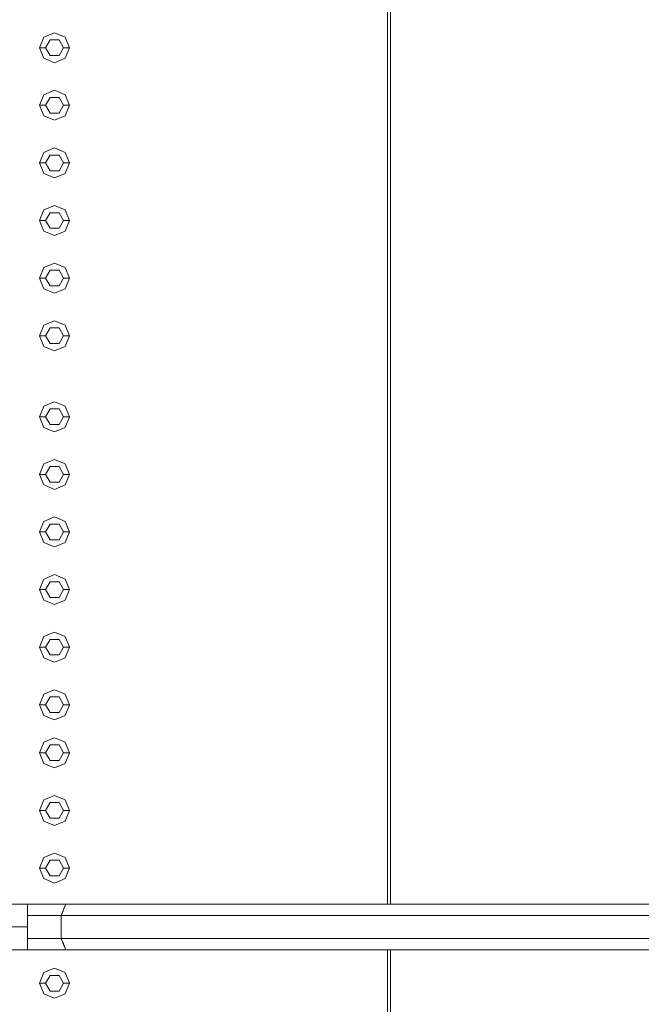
# Model space of a CAD drawing. Header units: millimetres. Extents: x 321 to 585, y -277 to 9.
# Tile 906 of 1056: x 350.74 to 351.77, y -14.32 to -12.67. Entities that reach past the tile are written whole.
import ezdxf

# ---------------------------------------------------------------- set-up
doc = ezdxf.new("R2010")
doc.units = ezdxf.units.MM
doc.header["$MEASUREMENT"] = 0
for name, color, linetype, lineweight in [('IFC-Corrimão-Contorno', 36, 'Continuous', 5), ('IFC-Elemento construtivo genérico-Contorno', 253, 'Continuous', 5), ('IFC-Escada-Contorno', 32, 'Continuous', 5), ('IFC-Laje-Contorno', 134, 'Continuous', 5), ('IFC-Lance de escada-Contorno', 32, 'Continuous', 5)]:
    doc.layers.add(name, color=color, linetype=linetype, lineweight=lineweight)

msp = doc.modelspace()

# ---------------------------------------------------------------- linework, layer by layer
at = {"layer": 'IFC-Corrimão-Contorno', "color": 7, "lineweight": 5}
for p, q in [((350.3523, -14.148), (350.7491, -14.148)), ((350.7491, -14.148), (350.813, -14.148)), ((350.7491, -14.1623), (350.7491, -14.148)), ((350.8054, -14.1671), (350.813, -14.148)), ((350.8054, -14.1671), (350.8115, -14.1518)), ((350.8054, -14.1671), (350.8092, -14.1576)), ((350.8066, -14.1641), (350.813, -14.148)), ((350.808, -14.1606), (350.813, -14.148)), ((350.8092, -14.1576), (350.813, -14.148)), ((350.8115, -14.1518), (350.813, -14.148)), ((350.813, -14.148), (351.913, -14.148)), ((350.7491, -14.1671), (350.7491, -14.1623)), ((350.7491, -14.1671), (350.8054, -14.1671)), ((350.7491, -14.2052), (350.7491, -14.1671)), ((350.8054, -14.1671), (350.808, -14.1606)), ((350.8054, -14.1671), (350.8067, -14.1638)), ((350.8054, -14.1671), (351.9054, -14.1671)), ((350.8054, -14.2052), (350.8054, -14.1671)), ((350.3523, -14.1861), (350.7491, -14.1861)), ((350.7491, -14.2052), (350.8054, -14.2052)), ((350.7491, -14.2242), (350.7491, -14.2052)), ((350.8054, -14.2052), (351.9054, -14.2052)), ((350.8054, -14.2052), (350.8105, -14.218)), ((350.8054, -14.2052), (350.813, -14.2242)), ((350.8054, -14.2052), (350.8073, -14.2099)), ((350.8054, -14.2052), (350.8115, -14.2205)), ((350.3523, -14.2242), (350.7491, -14.2242)), ((350.7491, -14.2242), (350.813, -14.2242)), ((350.8073, -14.2099), (350.813, -14.2242)), ((350.8105, -14.218), (350.8115, -14.2205)), ((350.8115, -14.2205), (350.813, -14.2242)), ((350.813, -14.2242), (351.913, -14.2242))]:
    msp.add_line(p, q, dxfattribs=at)
at = {"layer": 'IFC-Elemento construtivo genérico-Contorno', "lineweight": 5}
for p, q in [((350.7765, -12.7033), (350.7942, -12.6959)), ((350.7765, -12.7033), (350.7942, -12.6959)), ((350.7942, -12.6959), (350.8119, -12.7033)), ((350.7942, -12.6959), (350.8119, -12.7033)), ((350.7692, -12.7209), (350.7765, -12.7033)), ((350.7692, -12.7209), (350.7765, -12.7033)), ((350.7792, -12.7209), (350.7867, -12.7079)), ((350.7792, -12.7209), (350.7867, -12.7079)), ((350.7867, -12.7079), (350.8017, -12.7079)), ((350.7867, -12.7079), (350.8017, -12.7079)), ((350.8017, -12.7079), (350.8092, -12.7209)), ((350.8017, -12.7079), (350.8092, -12.7209)), ((350.8119, -12.7033), (350.8192, -12.7209)), ((350.8119, -12.7033), (350.8192, -12.7209)), ((350.7692, -12.7209), (350.7792, -12.7209)), ((350.7692, -12.7209), (350.7765, -12.7386)), ((350.7692, -12.7209), (350.7792, -12.7209)), ((350.7692, -12.7209), (350.7765, -12.7386)), ((350.7792, -12.7209), (350.7867, -12.7339)), ((350.7792, -12.7209), (350.7867, -12.7339)), ((350.8017, -12.7339), (350.8092, -12.7209)), ((350.8017, -12.7339), (350.8092, -12.7209)), ((350.8092, -12.7209), (350.8192, -12.7209)), ((350.8092, -12.7209), (350.8192, -12.7209)), ((350.8119, -12.7386), (350.8192, -12.7209)), ((350.8119, -12.7386), (350.8192, -12.7209)), ((350.7765, -12.7386), (350.7942, -12.7459)), ((350.7765, -12.7386), (350.7942, -12.7459)), ((350.7867, -12.7339), (350.8017, -12.7339)), ((350.7867, -12.7339), (350.8017, -12.7339)), ((350.7942, -12.7459), (350.8119, -12.7386)), ((350.7942, -12.7459), (350.8119, -12.7386)), ((350.7765, -12.7993), (350.7942, -12.7919)), ((350.7765, -12.7993), (350.7942, -12.7919)), ((350.7942, -12.7919), (350.8119, -12.7993)), ((350.7942, -12.7919), (350.8119, -12.7993)), ((350.7692, -12.8169), (350.7765, -12.7993)), ((350.7692, -12.8169), (350.7765, -12.7993)), ((350.7792, -12.8169), (350.7867, -12.8039)), ((350.7792, -12.8169), (350.7867, -12.8039)), ((350.7867, -12.8039), (350.8017, -12.8039)), ((350.7867, -12.8039), (350.8017, -12.8039)), ((350.8017, -12.8039), (350.8092, -12.8169)), ((350.8017, -12.8039), (350.8092, -12.8169)), ((350.8119, -12.7993), (350.8192, -12.8169)), ((350.8119, -12.7993), (350.8192, -12.8169)), ((350.7692, -12.8169), (350.7792, -12.8169)), ((350.7692, -12.8169), (350.7765, -12.8346)), ((350.7692, -12.8169), (350.7792, -12.8169)), ((350.7692, -12.8169), (350.7765, -12.8346)), ((350.7792, -12.8169), (350.7867, -12.8299)), ((350.7792, -12.8169), (350.7867, -12.8299)), ((350.7867, -12.8299), (350.8017, -12.8299)), ((350.7867, -12.8299), (350.8017, -12.8299)), ((350.8017, -12.8299), (350.8092, -12.8169)), ((350.8017, -12.8299), (350.8092, -12.8169)), ((350.8092, -12.8169), (350.8192, -12.8169)), ((350.8092, -12.8169), (350.8192, -12.8169)), ((350.8119, -12.8346), (350.8192, -12.8169)), ((350.8119, -12.8346), (350.8192, -12.8169)), ((350.7765, -12.8346), (350.7942, -12.8419)), ((350.7765, -12.8346), (350.7942, -12.8419)), ((350.7942, -12.8419), (350.8119, -12.8346)), ((350.7942, -12.8419), (350.8119, -12.8346)), ((350.7692, -12.9129), (350.7765, -12.8953)), ((350.7692, -12.9129), (350.7765, -12.8953)), ((350.7765, -12.8953), (350.7942, -12.8879)), ((350.7765, -12.8953), (350.7942, -12.8879)), ((350.7942, -12.8879), (350.8119, -12.8953)), ((350.7942, -12.8879), (350.8119, -12.8953)), ((350.8119, -12.8953), (350.8192, -12.9129)), ((350.8119, -12.8953), (350.8192, -12.9129)), ((350.7692, -12.9129), (350.7792, -12.9129)), ((350.7692, -12.9129), (350.7765, -12.9306)), ((350.7692, -12.9129), (350.7792, -12.9129)), ((350.7692, -12.9129), (350.7765, -12.9306)), ((350.7792, -12.9129), (350.7867, -12.8999)), ((350.7792, -12.9129), (350.7867, -12.8999)), ((350.7792, -12.9129), (350.7867, -12.9259)), ((350.7792, -12.9129), (350.7867, -12.9259)), ((350.7867, -12.8999), (350.8017, -12.8999)), ((350.7867, -12.8999), (350.8017, -12.8999)), ((350.8017, -12.8999), (350.8092, -12.9129)), ((350.8017, -12.8999), (350.8092, -12.9129)), ((350.8017, -12.9259), (350.8092, -12.9129)), ((350.8017, -12.9259), (350.8092, -12.9129)), ((350.8092, -12.9129), (350.8192, -12.9129)), ((350.8092, -12.9129), (350.8192, -12.9129)), ((350.8119, -12.9306), (350.8192, -12.9129)), ((350.8119, -12.9306), (350.8192, -12.9129)), ((350.7867, -12.9259), (350.8017, -12.9259)), ((350.7867, -12.9259), (350.8017, -12.9259)), ((350.7765, -12.9306), (350.7942, -12.9379)), ((350.7765, -12.9306), (350.7942, -12.9379)), ((350.7942, -12.9379), (350.8119, -12.9306)), ((350.7942, -12.9379), (350.8119, -12.9306)), ((350.7692, -13.0089), (350.7765, -12.9913)), ((350.7692, -13.0089), (350.7765, -12.9913)), ((350.7765, -12.9913), (350.7942, -12.9839)), ((350.7765, -12.9913), (350.7942, -12.9839)), ((350.7942, -12.9839), (350.8119, -12.9913)), ((350.7942, -12.9839), (350.8119, -12.9913)), ((350.8119, -12.9913), (350.8192, -13.0089)), ((350.8119, -12.9913), (350.8192, -13.0089)), ((350.7692, -13.0089), (350.7792, -13.0089)), ((350.7692, -13.0089), (350.7765, -13.0266)), ((350.7692, -13.0089), (350.7792, -13.0089)), ((350.7692, -13.0089), (350.7765, -13.0266)), ((350.7792, -13.0089), (350.7867, -12.9959)), ((350.7792, -13.0089), (350.7867, -12.9959)), ((350.7792, -13.0089), (350.7867, -13.0219)), ((350.7792, -13.0089), (350.7867, -13.0219)), ((350.7867, -12.9959), (350.8017, -12.9959)), ((350.7867, -12.9959), (350.8017, -12.9959)), ((350.8017, -12.9959), (350.8092, -13.0089)), ((350.8017, -12.9959), (350.8092, -13.0089)), ((350.8017, -13.0219), (350.8092, -13.0089)), ((350.8017, -13.0219), (350.8092, -13.0089)), ((350.8092, -13.0089), (350.8192, -13.0089)), ((350.8092, -13.0089), (350.8192, -13.0089)), ((350.8119, -13.0266), (350.8192, -13.0089)), ((350.8119, -13.0266), (350.8192, -13.0089)), ((350.7765, -13.0266), (350.7942, -13.0339)), ((350.7765, -13.0266), (350.7942, -13.0339)), ((350.7867, -13.0219), (350.8017, -13.0219)), ((350.7867, -13.0219), (350.8017, -13.0219)), ((350.7942, -13.0339), (350.8119, -13.0266)), ((350.7942, -13.0339), (350.8119, -13.0266)), ((350.7692, -13.1049), (350.7765, -13.0873)), ((350.7692, -13.1049), (350.7765, -13.0873)), ((350.7765, -13.0873), (350.7942, -13.0799)), ((350.7765, -13.0873), (350.7942, -13.0799)), ((350.7792, -13.1049), (350.7867, -13.0919)), ((350.7792, -13.1049), (350.7867, -13.0919)), ((350.7867, -13.0919), (350.8017, -13.0919)), ((350.7867, -13.0919), (350.8017, -13.0919)), ((350.7942, -13.0799), (350.8119, -13.0873)), ((350.7942, -13.0799), (350.8119, -13.0873)), ((350.8017, -13.0919), (350.8092, -13.1049)), ((350.8017, -13.0919), (350.8092, -13.1049)), ((350.8119, -13.0873), (350.8192, -13.1049)), ((350.8119, -13.0873), (350.8192, -13.1049)), ((350.7692, -13.1049), (350.7792, -13.1049)), ((350.7692, -13.1049), (350.7765, -13.1226)), ((350.7692, -13.1049), (350.7792, -13.1049)), ((350.7692, -13.1049), (350.7765, -13.1226)), ((350.7792, -13.1049), (350.7867, -13.1179)), ((350.7792, -13.1049), (350.7867, -13.1179)), ((350.8017, -13.1179), (350.8092, -13.1049)), ((350.8017, -13.1179), (350.8092, -13.1049)), ((350.8092, -13.1049), (350.8192, -13.1049)), ((350.8092, -13.1049), (350.8192, -13.1049)), ((350.8119, -13.1226), (350.8192, -13.1049)), ((350.8119, -13.1226), (350.8192, -13.1049)), ((350.7765, -13.1226), (350.7942, -13.1299)), ((350.7765, -13.1226), (350.7942, -13.1299)), ((350.7867, -13.1179), (350.8017, -13.1179)), ((350.7867, -13.1179), (350.8017, -13.1179)), ((350.7942, -13.1299), (350.8119, -13.1226)), ((350.7942, -13.1299), (350.8119, -13.1226)), ((350.7692, -13.2009), (350.7765, -13.1833)), ((350.7692, -13.2009), (350.7765, -13.1833)), ((350.7765, -13.1833), (350.7942, -13.1759)), ((350.7765, -13.1833), (350.7942, -13.1759)), ((350.7792, -13.2009), (350.7867, -13.1879)), ((350.7792, -13.2009), (350.7867, -13.1879)), ((350.7867, -13.1879), (350.8017, -13.1879)), ((350.7867, -13.1879), (350.8017, -13.1879)), ((350.7942, -13.1759), (350.8119, -13.1833)), ((350.7942, -13.1759), (350.8119, -13.1833)), ((350.8017, -13.1879), (350.8092, -13.2009)), ((350.8017, -13.1879), (350.8092, -13.2009)), ((350.8119, -13.1833), (350.8192, -13.2009)), ((350.8119, -13.1833), (350.8192, -13.2009)), ((350.7692, -13.2009), (350.7792, -13.2009)), ((350.7692, -13.2009), (350.7765, -13.2186)), ((350.7692, -13.2009), (350.7792, -13.2009)), ((350.7692, -13.2009), (350.7765, -13.2186)), ((350.7792, -13.2009), (350.7867, -13.2139)), ((350.7792, -13.2009), (350.7867, -13.2139)), ((350.8017, -13.2139), (350.8092, -13.2009)), ((350.8017, -13.2139), (350.8092, -13.2009)), ((350.8092, -13.2009), (350.8192, -13.2009)), ((350.8092, -13.2009), (350.8192, -13.2009)), ((350.8119, -13.2186), (350.8192, -13.2009)), ((350.8119, -13.2186), (350.8192, -13.2009)), ((350.7765, -13.2186), (350.7942, -13.2259)), ((350.7765, -13.2186), (350.7942, -13.2259)), ((350.7867, -13.2139), (350.8017, -13.2139)), ((350.7867, -13.2139), (350.8017, -13.2139)), ((350.7942, -13.2259), (350.8119, -13.2186)), ((350.7942, -13.2259), (350.8119, -13.2186)), ((350.7692, -13.3359), (350.7765, -13.3183)), ((350.7692, -13.3359), (350.7765, -13.3183)), ((350.7765, -13.3183), (350.7942, -13.3109)), ((350.7765, -13.3183), (350.7942, -13.3109)), ((350.7792, -13.3359), (350.7867, -13.3229)), ((350.7792, -13.3359), (350.7867, -13.3229)), ((350.7867, -13.3229), (350.8017, -13.3229)), ((350.7867, -13.3229), (350.8017, -13.3229)), ((350.7942, -13.3109), (350.8119, -13.3183)), ((350.7942, -13.3109), (350.8119, -13.3183)), ((350.8017, -13.3229), (350.8092, -13.3359)), ((350.8017, -13.3229), (350.8092, -13.3359)), ((350.8119, -13.3183), (350.8192, -13.3359)), ((350.8119, -13.3183), (350.8192, -13.3359)), ((350.7692, -13.3359), (350.7792, -13.3359)), ((350.7692, -13.3359), (350.7765, -13.3536)), ((350.7692, -13.3359), (350.7792, -13.3359)), ((350.7692, -13.3359), (350.7765, -13.3536)), ((350.7792, -13.3359), (350.7867, -13.3489)), ((350.7792, -13.3359), (350.7867, -13.3489)), ((350.8017, -13.3489), (350.8092, -13.3359)), ((350.8017, -13.3489), (350.8092, -13.3359)), ((350.8092, -13.3359), (350.8192, -13.3359)), ((350.8092, -13.3359), (350.8192, -13.3359)), ((350.8119, -13.3536), (350.8192, -13.3359)), ((350.8119, -13.3536), (350.8192, -13.3359)), ((350.7765, -13.3536), (350.7942, -13.3609)), ((350.7765, -13.3536), (350.7942, -13.3609)), ((350.7867, -13.3489), (350.8017, -13.3489)), ((350.7867, -13.3489), (350.8017, -13.3489)), ((350.7942, -13.3609), (350.8119, -13.3536)), ((350.7942, -13.3609), (350.8119, -13.3536)), ((350.7692, -13.4319), (350.7765, -13.4143)), ((350.7692, -13.4319), (350.7765, -13.4143)), ((350.7765, -13.4143), (350.7942, -13.4069)), ((350.7765, -13.4143), (350.7942, -13.4069)), ((350.7792, -13.4319), (350.7867, -13.4189)), ((350.7792, -13.4319), (350.7867, -13.4189)), ((350.7867, -13.4189), (350.8017, -13.4189)), ((350.7867, -13.4189), (350.8017, -13.4189)), ((350.7942, -13.4069), (350.8119, -13.4143)), ((350.7942, -13.4069), (350.8119, -13.4143)), ((350.8017, -13.4189), (350.8092, -13.4319)), ((350.8017, -13.4189), (350.8092, -13.4319)), ((350.8119, -13.4143), (350.8192, -13.4319)), ((350.8119, -13.4143), (350.8192, -13.4319)), ((350.7692, -13.4319), (350.7792, -13.4319)), ((350.7692, -13.4319), (350.7765, -13.4496)), ((350.7692, -13.4319), (350.7792, -13.4319)), ((350.7692, -13.4319), (350.7765, -13.4496)), ((350.7792, -13.4319), (350.7867, -13.4449)), ((350.7792, -13.4319), (350.7867, -13.4449)), ((350.8017, -13.4449), (350.8092, -13.4319)), ((350.8017, -13.4449), (350.8092, -13.4319)), ((350.8092, -13.4319), (350.8192, -13.4319)), ((350.8092, -13.4319), (350.8192, -13.4319)), ((350.8119, -13.4496), (350.8192, -13.4319)), ((350.8119, -13.4496), (350.8192, -13.4319)), ((350.7765, -13.4496), (350.7942, -13.4569)), ((350.7765, -13.4496), (350.7942, -13.4569)), ((350.7867, -13.4449), (350.8017, -13.4449)), ((350.7867, -13.4449), (350.8017, -13.4449)), ((350.7942, -13.4569), (350.8119, -13.4496)), ((350.7942, -13.4569), (350.8119, -13.4496)), ((350.7765, -13.5103), (350.7942, -13.5029)), ((350.7765, -13.5103), (350.7942, -13.5029)), ((350.7942, -13.5029), (350.8119, -13.5103)), ((350.7942, -13.5029), (350.8119, -13.5103)), ((350.7692, -13.5279), (350.7765, -13.5103)), ((350.7692, -13.5279), (350.7765, -13.5103)), ((350.7792, -13.5279), (350.7867, -13.5149)), ((350.7792, -13.5279), (350.7867, -13.5149)), ((350.7867, -13.5149), (350.8017, -13.5149)), ((350.7867, -13.5149), (350.8017, -13.5149)), ((350.8017, -13.5149), (350.8092, -13.5279)), ((350.8017, -13.5149), (350.8092, -13.5279)), ((350.8119, -13.5103), (350.8192, -13.5279)), ((350.8119, -13.5103), (350.8192, -13.5279)), ((350.7692, -13.5279), (350.7792, -13.5279)), ((350.7692, -13.5279), (350.7765, -13.5456)), ((350.7692, -13.5279), (350.7792, -13.5279)), ((350.7692, -13.5279), (350.7765, -13.5456)), ((350.7792, -13.5279), (350.7867, -13.5409)), ((350.7792, -13.5279), (350.7867, -13.5409)), ((350.8017, -13.5409), (350.8092, -13.5279)), ((350.8017, -13.5409), (350.8092, -13.5279)), ((350.8092, -13.5279), (350.8192, -13.5279)), ((350.8092, -13.5279), (350.8192, -13.5279)), ((350.8119, -13.5456), (350.8192, -13.5279)), ((350.8119, -13.5456), (350.8192, -13.5279)), ((350.7765, -13.5456), (350.7942, -13.5529)), ((350.7765, -13.5456), (350.7942, -13.5529)), ((350.7867, -13.5409), (350.8017, -13.5409)), ((350.7867, -13.5409), (350.8017, -13.5409)), ((350.7942, -13.5529), (350.8119, -13.5456)), ((350.7942, -13.5529), (350.8119, -13.5456)), ((350.7765, -13.6063), (350.7942, -13.5989)), ((350.7765, -13.6063), (350.7942, -13.5989)), ((350.7942, -13.5989), (350.8119, -13.6063)), ((350.7942, -13.5989), (350.8119, -13.6063)), ((350.7692, -13.6239), (350.7765, -13.6063)), ((350.7692, -13.6239), (350.7765, -13.6063)), ((350.7792, -13.6239), (350.7867, -13.6109)), ((350.7792, -13.6239), (350.7867, -13.6109)), ((350.7867, -13.6109), (350.8017, -13.6109)), ((350.7867, -13.6109), (350.8017, -13.6109)), ((350.8017, -13.6109), (350.8092, -13.6239)), ((350.8017, -13.6109), (350.8092, -13.6239)), ((350.8119, -13.6063), (350.8192, -13.6239)), ((350.8119, -13.6063), (350.8192, -13.6239)), ((350.7692, -13.6239), (350.7792, -13.6239)), ((350.7692, -13.6239), (350.7765, -13.6416)), ((350.7692, -13.6239), (350.7792, -13.6239)), ((350.7692, -13.6239), (350.7765, -13.6416)), ((350.7792, -13.6239), (350.7867, -13.6369)), ((350.7792, -13.6239), (350.7867, -13.6369)), ((350.8017, -13.6369), (350.8092, -13.6239)), ((350.8017, -13.6369), (350.8092, -13.6239)), ((350.8092, -13.6239), (350.8192, -13.6239)), ((350.8092, -13.6239), (350.8192, -13.6239)), ((350.8119, -13.6416), (350.8192, -13.6239)), ((350.8119, -13.6416), (350.8192, -13.6239)), ((350.7765, -13.6416), (350.7942, -13.6489)), ((350.7765, -13.6416), (350.7942, -13.6489)), ((350.7867, -13.6369), (350.8017, -13.6369)), ((350.7867, -13.6369), (350.8017, -13.6369)), ((350.7942, -13.6489), (350.8119, -13.6416)), ((350.7942, -13.6489), (350.8119, -13.6416)), ((350.7765, -13.7023), (350.7942, -13.6949)), ((350.7765, -13.7023), (350.7942, -13.6949)), ((350.7942, -13.6949), (350.8119, -13.7023)), ((350.7942, -13.6949), (350.8119, -13.7023)), ((350.7692, -13.7199), (350.7765, -13.7023)), ((350.7692, -13.7199), (350.7765, -13.7023)), ((350.7792, -13.7199), (350.7867, -13.7069)), ((350.7792, -13.7199), (350.7867, -13.7069)), ((350.7867, -13.7069), (350.8017, -13.7069)), ((350.7867, -13.7069), (350.8017, -13.7069)), ((350.8017, -13.7069), (350.8092, -13.7199)), ((350.8017, -13.7069), (350.8092, -13.7199)), ((350.8119, -13.7023), (350.8192, -13.7199)), ((350.8119, -13.7023), (350.8192, -13.7199)), ((350.7692, -13.7199), (350.7792, -13.7199)), ((350.7692, -13.7199), (350.7765, -13.7376)), ((350.7692, -13.7199), (350.7792, -13.7199)), ((350.7692, -13.7199), (350.7765, -13.7376)), ((350.7792, -13.7199), (350.7867, -13.7329)), ((350.7792, -13.7199), (350.7867, -13.7329)), ((350.7867, -13.7329), (350.8017, -13.7329)), ((350.7867, -13.7329), (350.8017, -13.7329)), ((350.8017, -13.7329), (350.8092, -13.7199)), ((350.8017, -13.7329), (350.8092, -13.7199)), ((350.8092, -13.7199), (350.8192, -13.7199)), ((350.8092, -13.7199), (350.8192, -13.7199)), ((350.8119, -13.7376), (350.8192, -13.7199)), ((350.8119, -13.7376), (350.8192, -13.7199)), ((350.7765, -13.7376), (350.7942, -13.7449)), ((350.7765, -13.7376), (350.7942, -13.7449)), ((350.7942, -13.7449), (350.8119, -13.7376)), ((350.7942, -13.7449), (350.8119, -13.7376)), ((350.7692, -13.8159), (350.7765, -13.7983)), ((350.7692, -13.8159), (350.7765, -13.7983)), ((350.7765, -13.7983), (350.7942, -13.7909)), ((350.7765, -13.7983), (350.7942, -13.7909)), ((350.7942, -13.7909), (350.8119, -13.7983)), ((350.7942, -13.7909), (350.8119, -13.7983)), ((350.8119, -13.7983), (350.8192, -13.8159)), ((350.8119, -13.7983), (350.8192, -13.8159)), ((350.7792, -13.8159), (350.7867, -13.8029)), ((350.7792, -13.8159), (350.7867, -13.8029)), ((350.7867, -13.8029), (350.8017, -13.8029)), ((350.7867, -13.8029), (350.8017, -13.8029)), ((350.8017, -13.8029), (350.8092, -13.8159)), ((350.8017, -13.8029), (350.8092, -13.8159)), ((350.7692, -13.8159), (350.7792, -13.8159)), ((350.7692, -13.8159), (350.7765, -13.8336)), ((350.7692, -13.8159), (350.7792, -13.8159)), ((350.7692, -13.8159), (350.7765, -13.8336)), ((350.7792, -13.8159), (350.7867, -13.8289)), ((350.7792, -13.8159), (350.7867, -13.8289)), ((350.7867, -13.8289), (350.8017, -13.8289)), ((350.7867, -13.8289), (350.8017, -13.8289)), ((350.8017, -13.8289), (350.8092, -13.8159)), ((350.8017, -13.8289), (350.8092, -13.8159)), ((350.8092, -13.8159), (350.8192, -13.8159)), ((350.8092, -13.8159), (350.8192, -13.8159)), ((350.8119, -13.8336), (350.8192, -13.8159)), ((350.8119, -13.8336), (350.8192, -13.8159)), ((350.7765, -13.8336), (350.7942, -13.8409)), ((350.7765, -13.8336), (350.7942, -13.8409)), ((350.7942, -13.8409), (350.8119, -13.8336)), ((350.7942, -13.8409), (350.8119, -13.8336)), ((350.7692, -13.8959), (350.7765, -13.8783)), ((350.7692, -13.8959), (350.7765, -13.8783)), ((350.7765, -13.8783), (350.7942, -13.8709)), ((350.7765, -13.8783), (350.7942, -13.8709)), ((350.7942, -13.8709), (350.8119, -13.8783)), ((350.7942, -13.8709), (350.8119, -13.8783)), ((350.8119, -13.8783), (350.8192, -13.8959)), ((350.8119, -13.8783), (350.8192, -13.8959)), ((350.7692, -13.8959), (350.7792, -13.8959)), ((350.7692, -13.8959), (350.7765, -13.9136)), ((350.7692, -13.8959), (350.7792, -13.8959)), ((350.7692, -13.8959), (350.7765, -13.9136)), ((350.7792, -13.8959), (350.7867, -13.8829)), ((350.7792, -13.8959), (350.7867, -13.8829)), ((350.7792, -13.8959), (350.7867, -13.9089)), ((350.7792, -13.8959), (350.7867, -13.9089)), ((350.7867, -13.8829), (350.8017, -13.8829)), ((350.7867, -13.8829), (350.8017, -13.8829)), ((350.8017, -13.8829), (350.8092, -13.8959)), ((350.8017, -13.8829), (350.8092, -13.8959)), ((350.8017, -13.9089), (350.8092, -13.8959)), ((350.8017, -13.9089), (350.8092, -13.8959)), ((350.8092, -13.8959), (350.8192, -13.8959)), ((350.8092, -13.8959), (350.8192, -13.8959)), ((350.8119, -13.9136), (350.8192, -13.8959)), ((350.8119, -13.9136), (350.8192, -13.8959)), ((350.7765, -13.9136), (350.7942, -13.9209)), ((350.7765, -13.9136), (350.7942, -13.9209)), ((350.7867, -13.9089), (350.8017, -13.9089)), ((350.7867, -13.9089), (350.8017, -13.9089)), ((350.7942, -13.9209), (350.8119, -13.9136)), ((350.7942, -13.9209), (350.8119, -13.9136)), ((350.7692, -13.9919), (350.7765, -13.9743)), ((350.7692, -13.9919), (350.7765, -13.9743)), ((350.7765, -13.9743), (350.7942, -13.9669)), ((350.7765, -13.9743), (350.7942, -13.9669)), ((350.7792, -13.9919), (350.7867, -13.9789)), ((350.7792, -13.9919), (350.7867, -13.9789)), ((350.7867, -13.9789), (350.8017, -13.9789)), ((350.7867, -13.9789), (350.8017, -13.9789)), ((350.7942, -13.9669), (350.8119, -13.9743)), ((350.7942, -13.9669), (350.8119, -13.9743)), ((350.8017, -13.9789), (350.8092, -13.9919)), ((350.8017, -13.9789), (350.8092, -13.9919)), ((350.8119, -13.9743), (350.8192, -13.9919)), ((350.8119, -13.9743), (350.8192, -13.9919)), ((350.7692, -13.9919), (350.7792, -13.9919)), ((350.7692, -13.9919), (350.7765, -14.0096)), ((350.7692, -13.9919), (350.7792, -13.9919)), ((350.7692, -13.9919), (350.7765, -14.0096)), ((350.7792, -13.9919), (350.7867, -14.0049)), ((350.7792, -13.9919), (350.7867, -14.0049)), ((350.8017, -14.0049), (350.8092, -13.9919)), ((350.8017, -14.0049), (350.8092, -13.9919)), ((350.8092, -13.9919), (350.8192, -13.9919)), ((350.8092, -13.9919), (350.8192, -13.9919)), ((350.8119, -14.0096), (350.8192, -13.9919)), ((350.8119, -14.0096), (350.8192, -13.9919)), ((350.7765, -14.0096), (350.7942, -14.0169)), ((350.7765, -14.0096), (350.7942, -14.0169)), ((350.7867, -14.0049), (350.8017, -14.0049)), ((350.7867, -14.0049), (350.8017, -14.0049)), ((350.7942, -14.0169), (350.8119, -14.0096)), ((350.7942, -14.0169), (350.8119, -14.0096)), ((350.7692, -14.0879), (350.7765, -14.0703)), ((350.7692, -14.0879), (350.7765, -14.0703)), ((350.7765, -14.0703), (350.7942, -14.0629)), ((350.7765, -14.0703), (350.7942, -14.0629)), ((350.7792, -14.0879), (350.7867, -14.0749)), ((350.7792, -14.0879), (350.7867, -14.0749)), ((350.7867, -14.0749), (350.8017, -14.0749)), ((350.7867, -14.0749), (350.8017, -14.0749)), ((350.7942, -14.0629), (350.8119, -14.0703)), ((350.7942, -14.0629), (350.8119, -14.0703)), ((350.8017, -14.0749), (350.8092, -14.0879)), ((350.8017, -14.0749), (350.8092, -14.0879)), ((350.8119, -14.0703), (350.8192, -14.0879)), ((350.8119, -14.0703), (350.8192, -14.0879)), ((350.7692, -14.0879), (350.7792, -14.0879)), ((350.7692, -14.0879), (350.7765, -14.1056)), ((350.7692, -14.0879), (350.7792, -14.0879)), ((350.7692, -14.0879), (350.7765, -14.1056)), ((350.7792, -14.0879), (350.7867, -14.1009)), ((350.7792, -14.0879), (350.7867, -14.1009)), ((350.8017, -14.1009), (350.8092, -14.0879)), ((350.8017, -14.1009), (350.8092, -14.0879)), ((350.8092, -14.0879), (350.8192, -14.0879)), ((350.8092, -14.0879), (350.8192, -14.0879)), ((350.8119, -14.1056), (350.8192, -14.0879)), ((350.8119, -14.1056), (350.8192, -14.0879)), ((350.7765, -14.1056), (350.7942, -14.1129)), ((350.7765, -14.1056), (350.7942, -14.1129)), ((350.7867, -14.1009), (350.8017, -14.1009)), ((350.7867, -14.1009), (350.8017, -14.1009)), ((350.7942, -14.1129), (350.8119, -14.1056)), ((350.7942, -14.1129), (350.8119, -14.1056)), ((350.7765, -14.2623), (350.7942, -14.2549)), ((350.7765, -14.2623), (350.7942, -14.2549)), ((350.7942, -14.2549), (350.8119, -14.2623)), ((350.7942, -14.2549), (350.8119, -14.2623)), ((350.7692, -14.2799), (350.7765, -14.2623)), ((350.7692, -14.2799), (350.7765, -14.2623)), ((350.7792, -14.2799), (350.7867, -14.2669)), ((350.7792, -14.2799), (350.7867, -14.2669)), ((350.7867, -14.2669), (350.8017, -14.2669)), ((350.7867, -14.2669), (350.8017, -14.2669)), ((350.8017, -14.2669), (350.8092, -14.2799)), ((350.8017, -14.2669), (350.8092, -14.2799)), ((350.8119, -14.2623), (350.8192, -14.2799)), ((350.8119, -14.2623), (350.8192, -14.2799)), ((350.7692, -14.2799), (350.7792, -14.2799)), ((350.7692, -14.2799), (350.7765, -14.2976)), ((350.7692, -14.2799), (350.7792, -14.2799)), ((350.7692, -14.2799), (350.7765, -14.2976)), ((350.7792, -14.2799), (350.7867, -14.2929)), ((350.7792, -14.2799), (350.7867, -14.2929)), ((350.8017, -14.2929), (350.8092, -14.2799)), ((350.8017, -14.2929), (350.8092, -14.2799)), ((350.8092, -14.2799), (350.8192, -14.2799)), ((350.8092, -14.2799), (350.8192, -14.2799)), ((350.8119, -14.2976), (350.8192, -14.2799)), ((350.8119, -14.2976), (350.8192, -14.2799)), ((350.7765, -14.2976), (350.7942, -14.3049)), ((350.7765, -14.2976), (350.7942, -14.3049)), ((350.7867, -14.2929), (350.8017, -14.2929)), ((350.7867, -14.2929), (350.8017, -14.2929)), ((350.7942, -14.3049), (350.8119, -14.2976)), ((350.7942, -14.3049), (350.8119, -14.2976))]:
    msp.add_line(p, q, dxfattribs=at)
at = {"layer": 'IFC-Escada-Contorno', "color": 7, "lineweight": 5}
for p, q in [((351.3542, -14.148), (351.3542, -11.4061)), ((350.3523, -14.148), (350.7491, -14.148)), ((350.7491, -14.1528), (350.7491, -14.148)), ((350.7491, -14.148), (350.813, -14.148)), ((350.7491, -14.1576), (350.7491, -14.1528)), ((350.7491, -14.1623), (350.7491, -14.1576)), ((350.8067, -14.1638), (350.8105, -14.1543)), ((350.8067, -14.1638), (350.8092, -14.1576)), ((350.808, -14.1606), (350.8092, -14.1576)), ((350.8092, -14.1576), (350.8105, -14.1543)), ((350.8105, -14.1543), (350.813, -14.148)), ((350.8105, -14.1543), (350.8115, -14.1518)), ((350.8115, -14.1518), (350.813, -14.148)), ((350.813, -14.148), (351.913, -14.148)), ((350.7491, -14.1671), (350.7491, -14.1623)), ((350.7491, -14.1671), (350.8054, -14.1671)), ((350.7491, -14.1766), (350.7491, -14.1671)), ((350.8054, -14.1671), (351.9054, -14.1671)), ((350.8054, -14.2052), (350.8054, -14.1671)), ((350.8067, -14.1638), (350.808, -14.1606)), ((350.8067, -14.1638), (350.8073, -14.1623)), ((350.8073, -14.1623), (350.808, -14.1606)), ((350.3523, -14.1861), (350.7491, -14.1861)), ((350.7491, -14.1861), (350.7491, -14.1766)), ((350.7491, -14.1957), (350.7491, -14.1861)), ((350.7491, -14.2052), (350.7491, -14.1957)), ((350.7491, -14.2052), (350.8054, -14.2052)), ((350.7491, -14.2099), (350.7491, -14.2052)), ((350.8054, -14.2052), (351.9054, -14.2052)), ((350.8054, -14.2052), (350.8092, -14.2147)), ((350.8054, -14.2052), (350.8073, -14.2099)), ((350.3523, -14.2242), (350.7491, -14.2242)), ((350.7491, -14.2147), (350.7491, -14.2099)), ((350.7491, -14.2195), (350.7491, -14.2147)), ((350.7491, -14.2242), (350.7491, -14.2195)), ((350.7491, -14.2242), (350.813, -14.2242)), ((350.8073, -14.2099), (350.8092, -14.2147)), ((350.8073, -14.2099), (350.8105, -14.218)), ((350.8092, -14.2147), (350.8105, -14.218)), ((350.8105, -14.218), (350.8115, -14.2205)), ((350.8115, -14.2205), (350.813, -14.2242)), ((350.813, -14.2242), (351.913, -14.2242)), ((351.3542, -17.148), (351.3542, -14.2242))]:
    msp.add_line(p, q, dxfattribs=at)
at = {"layer": 'IFC-Laje-Contorno', "color": 7, "lineweight": 5}
for p, q in [((351.3491, -14.148), (351.3491, -11.4061)), ((351.3491, -14.148), (351.3491, -11.4061)), ((351.3491, -17.148), (351.3491, -14.2242)), ((351.3491, -17.148), (351.3491, -14.2242))]:
    msp.add_line(p, q, dxfattribs=at)
at = {"layer": 'IFC-Lance de escada-Contorno', "color": 7, "lineweight": 5}
for p, q in [((351.3542, -14.148), (351.3542, -10.9661)), ((351.3542, -17.148), (351.3542, -14.2242))]:
    msp.add_line(p, q, dxfattribs=at)

doc.saveas('drawing.dxf')
